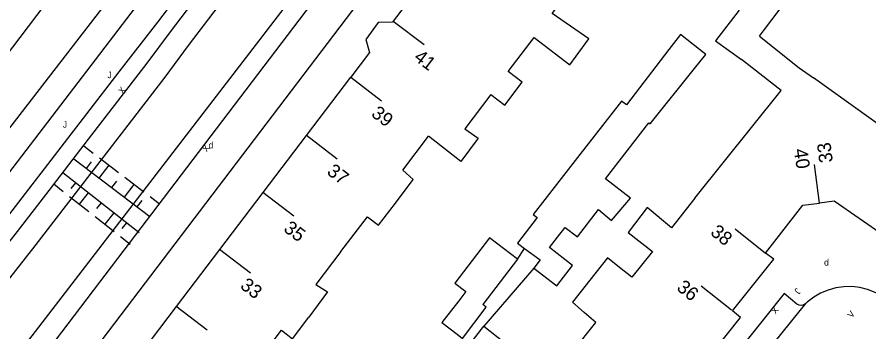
# Model space of a CAD drawing. Extents: x 134999 to 136502, y 457398 to 459002.
# Drawn here: x 135168.9 to 135234.8, y 457507.7 to 457532 of the extents above; entities that cross this region are included whole.
import ezdxf

# ---------------------------------------------------------------- set-up
doc = ezdxf.new("R2010")
doc.units = 0
for name, color, linetype in [('RI_DGTB_15', 7, 'Continuous'), ('RI_DGTB_18', 7, 'Continuous'), ('RI_DGTB_29', 7, 'Continuous'), ('RI_DGTB_30', 7, 'Continuous'), ('RI_DGTB_31', 7, 'Continuous'), ('RI_DGTB_35', 7, 'Continuous'), ('RI_DGTB_36', 7, 'Continuous'), ('RI_DGTB_4', 7, 'Continuous'), ('RI_DGTB_5', 7, 'Continuous'), ('RI_DGTB_53', 7, 'Continuous'), ('RI_DGTB_54', 7, 'Continuous'), ('RI_DGTB_58', 7, 'Continuous'), ('RI_DGTB_6', 7, 'Continuous')]:
    doc.layers.add(name, color=color, linetype=linetype)

msp = doc.modelspace()

# ---------------------------------------------------------------- linework, layer by layer
at = {"layer": 'RI_DGTB_15'}
for p, q in [((135197.997, 457531.706), (135200.385, 457529.89)), ((135194.701, 457527.357), (135197.089, 457525.541)), ((135191.269, 457522.876), (135193.657, 457521.06)), ((135230.989, 457517.631), (135230.598, 457520.606)), ((135187.915, 457518.467), (135190.303, 457516.651)), ((135226.806, 457513.736), (135224.462, 457515.608)), ((135184.561, 457514.058), (135186.949, 457512.242)), ((135224.174, 457509.347), (135221.83, 457511.219)), ((135181.207, 457509.649), (135183.595, 457507.833))]:
    msp.add_line(p, q, dxfattribs=at)
at = {"layer": 'RI_DGTB_18'}
msp.add_lwpolyline([(135216.108, 457584.49), (135216.683, 457584.099), (135186.153, 457543.391), (135164.762, 457515.473), (135159.859, 457509.205), (135155.585, 457503.642), (135135.067, 457478.625), (135121.35, 457461.972)], dxfattribs=at)
at = {"layer": 'RI_DGTB_31'}
for p, q in [((135174.044, 457522.052), (135174.778, 457521.494)), ((135175.266, 457521.121), (135176.734, 457520.004)), ((135173.288, 457521.059), (135179.156, 457516.591)), ((135174.266, 457520.315), (135174.644, 457520.811)), ((135175.244, 457519.57), (135176, 457520.563)), ((135178.34, 457515.33), (135172.419, 457519.983)), ((135173.406, 457519.208), (135173.056, 457518.762)), ((135176.222, 457518.825), (135176.6, 457519.322)), ((135177.222, 457519.632), (135178.69, 457518.515)), ((135172.458, 457518.509), (135171.718, 457519.091)), ((135177.2, 457518.081), (135177.956, 457519.073)), ((135174.432, 457516.958), (135172.952, 457518.122)), ((135174.393, 457518.432), (135173.692, 457517.54)), ((135178.178, 457517.336), (135178.556, 457517.832)), ((135179.178, 457518.142), (135179.912, 457517.584)), ((135175.38, 457517.657), (135175.029, 457517.211)), ((135176.405, 457515.407), (135174.925, 457516.571)), ((135176.367, 457516.881), (135175.665, 457515.989)), ((135177.354, 457516.106), (135177.003, 457515.66)), ((135177.639, 457514.438), (135176.899, 457515.02))]:
    msp.add_line(p, q, dxfattribs=at)
at = {"layer": 'RI_DGTB_4'}
for p, q in [((135191.283, 457522.866), (135194.701, 457527.357)), ((135187.928, 457518.457), (135191.283, 457522.866)), ((135184.573, 457514.049), (135187.928, 457518.457)), ((135181.218, 457509.641), (135184.573, 457514.049)), ((135177.977, 457505.382), (135181.218, 457509.641))]:
    msp.add_line(p, q, dxfattribs=at)
for points in [[(135201.35, 457536.089), (135201.267, 457535.98), (135200.156, 457535.941), (135199.178, 457534.677), (135199.445, 457533.61), (135197.997, 457531.706)], [(135197.997, 457531.706), (135197.934, 457531.623), (135196.829, 457531.609), (135195.871, 457530.288), (135196.163, 457529.278), (135194.701, 457527.357)], [(135226.792, 457513.76), (135229.697, 457517.46), (135230.989, 457517.631)], [(135235.977, 457515.092), (135232.105, 457517.778), (135230.989, 457517.631)], [(135224.239, 457509.302), (135227.434, 457513.296), (135226.792, 457513.76)], [(135221.858, 457505.003), (135224.868, 457508.794), (135224.239, 457509.302)]]:
    msp.add_lwpolyline(points, dxfattribs=at)
at = {"layer": 'RI_DGTB_5'}
msp.add_line((135239.942, 457520.54), (135230.506, 457527.308), dxfattribs=at)
for points in [[(135208.886, 457530.448), (135211.651, 457528.331), (135213.131, 457530.331), (135210.29, 457532.304), (135212.2, 457534.83)], [(135206.896, 457527.816), (135208.886, 457530.448)], [(135205.546, 457526.032), (135206.632, 457525.21), (135207.982, 457526.994), (135206.896, 457527.816)], [(135229.406, 457528.097), (135230.506, 457527.308)], [(135205.546, 457526.032), (135203.53, 457523.365), (135204.555, 457522.665), (135203.22, 457520.845), (135200.727, 457522.812)], [(135221.343, 457518.006), (135228.008, 457526.348)], [(135198.163, 457517.633), (135199.536, 457519.448), (135198.733, 457520.184), (135200.727, 457522.812)], [(135221.343, 457518.006), (135219.524, 457515.73), (135217.651, 457517.301), (135216.171, 457515.361), (135218.046, 457513.88)], [(135193.948, 457513.879), (135195.995, 457516.577), (135196.862, 457515.912), (135198.163, 457517.633)], [(135193.948, 457513.879), (135192.014, 457511.33), (135192.915, 457510.773), (135191.455, 457508.815)], [(135218.046, 457513.88), (135216.466, 457511.903), (135215.511, 457512.662)], [(135215.511, 457512.662), (135214.58, 457513.402), (135213.216, 457511.669)], [(135213.216, 457511.669), (135211.872, 457509.961), (135212.772, 457509.171)], [(135187.25, 457505.054), (135189.342, 457507.81), (135190.193, 457507.124), (135191.455, 457508.815)], [(135211.932, 457506.228), (135213.66, 457508.391), (135212.772, 457509.171)]]:
    msp.add_lwpolyline(points, dxfattribs=at)
at = {"layer": 'RI_DGTB_53'}
for points in [[(135229.919, 457509.875), (135229.809, 457509.787), (135229.617, 457509.72), (135229.415, 457509.73), (135229.232, 457509.818), (135228.251, 457510.65), (135224.471, 457505.931), (135206.663, 457483.862), (135207.661, 457483.017), (135207.84, 457482.84), (135207.963, 457482.62)], [(135235.829, 457510.42), (135235.283, 457510.719), (135234.703, 457510.947), (135234.099, 457511.098), (135233.48, 457511.17), (135232.857, 457511.162), (135232.241, 457511.075), (135231.64, 457510.91), (135231.066, 457510.669), (135230.527, 457510.356), (135230.033, 457509.978), (135229.919, 457509.875)]]:
    msp.add_lwpolyline(points, dxfattribs=at)
at = {"layer": 'RI_DGTB_54'}
for p, q in [((135208.861, 457512.61), (135205.008, 457508.109)), ((135207.963, 457482.62), (135229.919, 457509.875))]:
    msp.add_line(p, q, dxfattribs=at)
for points in [[(135218.694, 457582.685), (135179.764, 457531.611), (135176.747, 457527.782), (135166.716, 457514.78), (135149.45, 457492.809), (135123.944, 457462.309), (135121.9, 457461.45)], [(135213.784, 457574.253), (135180.724, 457530.879), (135178.922, 457528.442), (135174.387, 457522.564)], [(135128.273, 457462.704), (135152.222, 457491.339), (135170.296, 457514.339), (135180.346, 457527.366), (135182.152, 457529.807), (135215.193, 457573.155)], [(135132.9, 457459.15), (135218.587, 457570.48)], [(135180.208, 457517.982), (135219.585, 457569.732)], [(135208.926, 457551.078), (135135.382, 457454.442), (135137.857, 457452.666)], [(135174.387, 457522.564), (135171.334, 457518.607)], [(135171.334, 457518.607), (135168.888, 457515.436), (135150.835, 457492.463), (135126.807, 457463.732), (135127.805, 457462.899), (135128.01, 457462.736), (135128.139, 457462.544)], [(135177.181, 457514.004), (135180.208, 457517.982)], [(135132.792, 457459.01), (135133.067, 457458.989), (135133.325, 457458.891), (135133.494, 457458.77), (135134.544, 457457.97), (135177.181, 457514.004)]]:
    msp.add_lwpolyline(points, dxfattribs=at)
at = {"layer": 'RI_DGTB_58'}
for points in [[(135000, 457585.944), (135119.784, 457473.082), (135119.921, 457472.966), (135120.29, 457472.727), (135120.696, 457472.558), (135121.126, 457472.466), (135121.565, 457472.453), (135122, 457472.519), (135122.416, 457472.663), (135122.798, 457472.88), (135123.135, 457473.162), (135150.561, 457506.36), (135167.9, 457528.829), (135200.354, 457571.658), (135205.168, 457578.091), (135205.357, 457578.324)], [(135000, 457581.108), (135117.751, 457469.398), (135118.256, 457469.055), (135118.868, 457468.729), (135119.514, 457468.476), (135120.185, 457468.299), (135120.872, 457468.2), (135121.565, 457468.181), (135122.256, 457468.242), (135122.935, 457468.381), (135123.594, 457468.598), (135124.224, 457468.89), (135124.815, 457469.252), (135125.362, 457469.679), (135125.855, 457470.167), (135153.788, 457504.423), (135161.803, 457514.813), (135168.44, 457523.57), (135177.884, 457535.84), (135215.393, 457584.997)]]:
    msp.add_lwpolyline(points, dxfattribs=at)
at = {"layer": 'RI_DGTB_6'}
for p, q in [((135226.333, 457530.552), (135229.406, 457528.097)), ((135228.008, 457526.348), (135224.952, 457528.73)), ((135211.29, 457515.753), (135212.248, 457515.021)), ((135207.612, 457513.292), (135208.157, 457514.127)), ((135205.008, 457508.109), (135206.594, 457506.863))]:
    msp.add_line(p, q, dxfattribs=at)
for points in [[(135226.714, 457531.054), (135228.505, 457533.416), (135226.608, 457534.934), (135226.301, 457534.537)], [(135224.77, 457532.556), (135222.933, 457530.179)], [(135226.333, 457530.552), (135226.714, 457531.054)], [(135221.311, 457528.032), (135222.195, 457529.13), (135220.211, 457530.665), (135219.324, 457529.509)], [(135222.933, 457530.179), (135224.952, 457528.73)], [(135219.324, 457529.509), (135216.031, 457525.22)], [(135217.779, 457523.848), (135217.881, 457523.771), (135221.311, 457528.032)], [(135216.031, 457525.22), (135215.645, 457525.518), (135212.255, 457521.164)], [(135214.421, 457519.509), (135217.779, 457523.848)], [(135212.255, 457521.164), (135208.818, 457516.75), (135209.141, 457516.514)], [(135212.248, 457515.021), (135213.864, 457517.126), (135214.887, 457516.279), (135216.353, 457518.014), (135214.421, 457519.509)], [(135209.141, 457516.514), (135207.6, 457514.534), (135208.157, 457514.127)], [(135210.077, 457514.186), (135210.877, 457515.219)], [(135210.877, 457515.219), (135211.29, 457515.753)], [(135207.612, 457513.292), (135205.45, 457514.949), (135204.11, 457513.194)], [(135208.157, 457514.127), (135209.354, 457513.251)], [(135211.873, 457512.808), (135210.077, 457514.186)], [(135207.612, 457513.292), (135206.275, 457511.541)], [(135209.354, 457513.251), (135208.861, 457512.61)], [(135204.11, 457513.194), (135202.77, 457511.439), (135203.606, 457510.799)], [(135208.861, 457512.61), (135210.663, 457511.232), (135211.873, 457512.808)], [(135206.275, 457511.541), (135204.932, 457509.782)], [(135203.606, 457510.799), (135203.06, 457510.084)], [(135203.06, 457510.084), (135201.763, 457508.385), (135202.928, 457507.492)], [(135202.928, 457507.492), (135203.354, 457507.17), (135205.195, 457509.582), (135204.932, 457509.782)], [(135203.76, 457506.521), (135205.008, 457508.109)]]:
    msp.add_lwpolyline(points, dxfattribs=at)

# ---------------------------------------------------------------- texts
at = {"layer": 'RI_DGTB_29'}
for p in [(135183.702, 457521.861), (135231.331, 457512.799)]:
    msp.add_text('d', height=0.5, dxfattribs=at).set_placement(p)
at = {"layer": 'RI_DGTB_30'}
for s, height, rotation, p in [('X', 0.499, 52.68581, (135177.066, 457526.024)), ('X', 0.499, 232.73132, (135183.422, 457522.205)), ('X', 0.5, 231.09726, (135227.465, 457509.667)), ('V', 0.499, 51.4279, (135233.474, 457508.709))]:
    msp.add_text(s, height=height, rotation=rotation, dxfattribs=at).set_placement(p)
at = {"layer": 'RI_DGTB_31'}
for p in [(135175.872, 457527.291), (135172.422, 457523.461)]:
    msp.add_text('J', height=0.5, dxfattribs=at).set_placement(p)
msp.add_text('J', height=0.5, rotation=234.35408, dxfattribs=at).set_placement((135229.182, 457511.105))
at = {"layer": 'RI_DGTB_35'}
for s, rotation, p in [('40', 278.3994, (135228.988, 457521.772)), ('33', 97.2162, (135232.017, 457520.817))]:
    msp.add_text(s, height=1.054, rotation=rotation, dxfattribs=at).set_placement(p)
at = {"layer": 'RI_DGTB_36'}
for s, rotation, p in [('41', 322.7435, (135199.519, 457528.755)), ('39', 322.7435, (135196.224, 457524.405)), ('37', 322.7435, (135192.791, 457519.925)), ('35', 322.7435, (135189.438, 457515.515)), ('38', 321.3994, (135222.466, 457515.246)), ('33', 322.7435, (135186.083, 457511.107)), ('36', 321.3994, (135219.859, 457510.965))]:
    msp.add_text(s, height=1.054, rotation=rotation, dxfattribs=at).set_placement(p)

doc.saveas('drawing.dxf')
